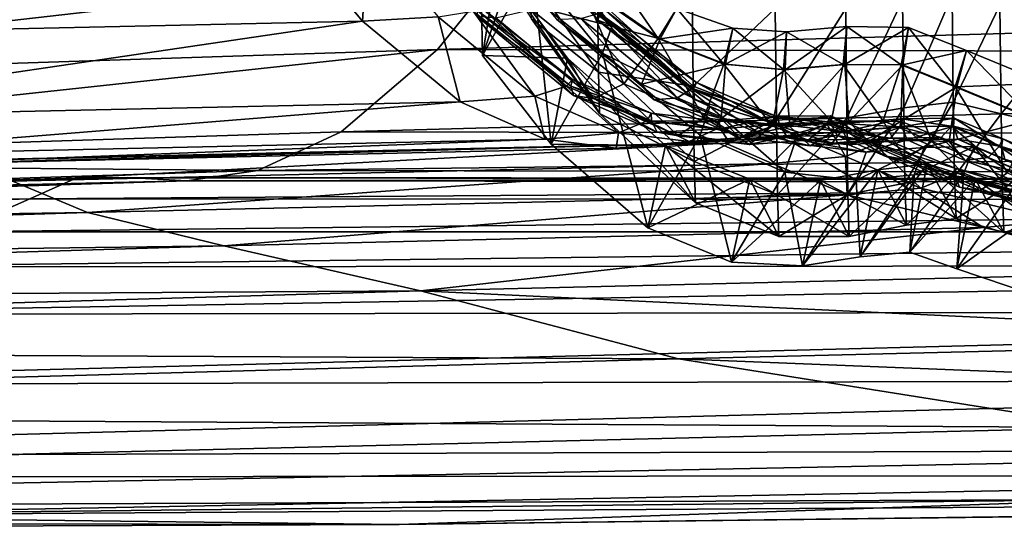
# Model space of a CAD drawing. Header units: millimetres. Extents: x 2387 to 13955, y -4964 to 364.
# Tile 870 of 1056: x 4455.51 to 4466.14, y -374.88 to -369.34. Entities that reach past the tile are written whole.
import ezdxf

# ---------------------------------------------------------------- set-up
doc = ezdxf.new("R2010")
doc.units = ezdxf.units.MM
doc.header["$MEASUREMENT"] = 0
doc.layers.add('Predefinito', color=7, linetype='Continuous', true_color=0x000000)

# ---------------------------------------------------------------- blocks, each defined once
blk = doc.blocks.new('Blocco 08')
at = {"layer": 'Predefinito'}
for points in [[(-470.739, -649.948, 14.165), (-470.728, -651.509, 15.382), (-471.558, -651.346, 15.549)], [(-476.628, -650.4, 359.962), (-477.155, -651.35, 215.569), (-477.145, -651.889, 215.46)], [(-477.145, -651.889, 215.46), (-476.606, -650.932, 359.928), (-476.628, -650.4, 359.962)], [(-486.627, -651.699, 486.127), (-487.382, -650.784, 486.151), (-479.196, -650.607, 440.909)], [(-479.196, -650.607, 440.909), (-478.437, -651.521, 440.885), (-486.627, -651.699, 486.127)], [(-478.437, -651.521, 440.885), (-479.196, -650.607, 440.909), (-478.377, -650.575, 435.795)], [(-478.377, -650.575, 435.795), (-477.621, -651.474, 435.772), (-478.437, -651.521, 440.885)], [(-475.899, -651.51, 417.779), (-476.654, -650.609, 417.797), (-476.503, -650.653, 412.633)], [(-476.654, -650.609, 417.797), (-475.899, -651.51, 417.779), (-475.872, -651.441, 419.628)], [(-475.744, -651.568, 412.616), (-476.503, -650.653, 412.633), (-476.606, -650.932, 359.928)], [(-476.503, -650.653, 412.633), (-475.744, -651.568, 412.616), (-475.899, -651.51, 417.779)], [(-487.909, -652.161, 775.615), (-477.629, -651.826, 730.34), (-476.883, -650.901, 730.322)], [(-476.883, -650.901, 730.322), (-487.163, -651.236, 775.602), (-487.909, -652.161, 775.615)], [(-447.9, -650.984, 607.742), (-476.883, -650.901, 730.322), (-477.629, -651.826, 730.34)], [(-476.985, -650.914, 72.172), (-477.145, -651.889, 215.46), (-477.155, -651.35, 215.569)], [(-477.145, -651.889, 215.46), (-476.985, -650.914, 72.172), (-476.227, -651.918, 71.614)], [(-476.606, -650.932, 359.928), (-477.145, -651.889, 215.46), (-476.403, -652.847, 215.158)], [(-475.881, -652.516, 22.26), (-476.227, -651.918, 71.614), (-476.985, -650.914, 72.172)], [(-476.985, -650.914, 72.172), (-476.614, -651.495, 23.011), (-475.881, -652.516, 22.26)], [(-476.606, -650.932, 359.928), (-475.847, -651.864, 359.842), (-475.744, -651.568, 412.616)], [(-476.403, -652.847, 215.158), (-475.847, -651.864, 359.842), (-476.606, -650.932, 359.928)], [(-477.629, -651.826, 730.34), (-448.654, -651.899, 607.764), (-447.9, -650.984, 607.742)], [(-475.246, -651.709, 426.904), (-476.082, -651.126, 426.934), (-475.773, -650.945, 426.853)], [(-475.773, -650.945, 426.853), (-475.047, -651.385, 426.816), (-475.246, -651.709, 426.904)], [(-476.614, -651.495, 23.011), (-476.62, -651.055, 21.043), (-475.892, -652.071, 20.155)], [(-475.903, -651.281, 18.357), (-475.892, -652.071, 20.155), (-476.62, -651.055, 21.043)], [(-475.616, -652.195, 427.757), (-476.617, -651.396, 427.777), (-476.082, -651.126, 426.934)], [(-475.226, -651.71, 426.694), (-476.061, -651.126, 426.724), (-476.428, -651.401, 425.81)], [(-476.082, -651.126, 426.934), (-475.246, -651.709, 426.904), (-475.616, -652.195, 427.757)], [(-476.061, -651.126, 426.724), (-475.226, -651.71, 426.694), (-475.047, -651.385, 426.816)], [(-474.881, -651.055, 15.886), (-474.87, -652.223, 17.41), (-475.903, -651.281, 18.357)], [(-474.87, -652.223, 17.41), (-474.881, -651.055, 15.886), (-473.983, -651.385, 15.525)], [(-472.597, -652.457, 17.128), (-472.609, -651.293, 15.607), (-472.075, -651.238, 15.658)], [(-472.075, -651.238, 15.658), (-472.064, -652.393, 17.164), (-472.597, -652.457, 17.128)], [(-472.064, -652.393, 17.164), (-472.075, -651.238, 15.658), (-471.558, -651.346, 15.549)], [(-475.892, -652.071, 20.155), (-475.903, -651.281, 18.357), (-474.87, -652.223, 17.41)], [(-473.211, -652.565, 17.065), (-473.223, -651.382, 15.522), (-472.609, -651.293, 15.607)], [(-472.609, -651.293, 15.607), (-472.597, -652.457, 17.128), (-473.211, -652.565, 17.065)], [(-471.558, -651.346, 15.549), (-471.546, -652.52, 17.081), (-472.064, -652.393, 17.164)], [(-471.546, -652.52, 17.081), (-471.558, -651.346, 15.549), (-470.728, -651.509, 15.382)], [(-476.578, -652.329, 435.756), (-477.621, -651.474, 435.772), (-477.243, -651.411, 433.954)], [(-476.236, -652.22, 433.934), (-477.243, -651.411, 433.954), (-477.157, -651.372, 433.777)], [(-477.243, -651.411, 433.954), (-476.236, -652.22, 433.934), (-476.578, -652.329, 435.756)], [(-476.191, -652.22, 433.565), (-477.198, -651.41, 433.585), (-477.203, -651.466, 432.637)], [(-476.16, -652.321, 432.62), (-477.203, -651.466, 432.637), (-477, -651.484, 430.189)], [(-477.203, -651.466, 432.637), (-476.16, -652.321, 432.62), (-476.191, -652.22, 433.565)], [(-476.171, -652.151, 433.755), (-477.157, -651.372, 433.777), (-477.198, -651.41, 433.585)], [(-477.198, -651.41, 433.585), (-476.191, -652.22, 433.565), (-476.171, -652.151, 433.755)], [(-477.157, -651.372, 433.777), (-476.171, -652.151, 433.755), (-476.236, -652.22, 433.934)], [(-475.946, -652.355, 430.174), (-477, -651.484, 430.189), (-476.617, -651.396, 427.777)], [(-476.617, -651.396, 427.777), (-475.616, -652.195, 427.757), (-475.946, -652.355, 430.174)], [(-475.427, -652.199, 425.79), (-476.428, -651.401, 425.81), (-476.346, -651.499, 423.373)], [(-476.428, -651.401, 425.81), (-475.427, -652.199, 425.79), (-475.226, -651.71, 426.694)], [(-475.038, -652.347, 420.915), (-476.081, -651.491, 420.931), (-475.896, -651.438, 419.997)], [(-474.865, -652.251, 419.61), (-475.872, -651.441, 419.628), (-475.899, -651.51, 417.779)], [(-474.889, -652.249, 419.98), (-475.896, -651.438, 419.997), (-475.819, -651.401, 419.816)], [(-475.896, -651.438, 419.997), (-474.889, -652.249, 419.98), (-475.038, -652.347, 420.915)], [(-474.835, -652.181, 419.798), (-475.819, -651.401, 419.816), (-475.872, -651.441, 419.628)], [(-475.872, -651.441, 419.628), (-474.865, -652.251, 419.61), (-474.835, -652.181, 419.798)], [(-475.819, -651.401, 419.816), (-474.835, -652.181, 419.798), (-474.889, -652.249, 419.98)], [(-474.54, -651.983, 426.878), (-475.246, -651.709, 426.904), (-475.047, -651.385, 426.816)], [(-474.443, -651.594, 426.782), (-475.047, -651.385, 426.816), (-475.226, -651.71, 426.694)], [(-475.047, -651.385, 426.816), (-474.443, -651.594, 426.782), (-474.54, -651.983, 426.878)], [(-473.983, -651.385, 15.525), (-473.971, -652.569, 17.069), (-474.87, -652.223, 17.41)], [(-473.971, -652.569, 17.069), (-473.983, -651.385, 15.525), (-473.223, -651.382, 15.522)], [(-473.223, -651.382, 15.522), (-473.211, -652.565, 17.065), (-473.971, -652.569, 17.069)], [(-485.578, -652.572, 486.115), (-486.627, -651.699, 486.127), (-478.437, -651.521, 440.885)], [(-478.437, -651.521, 440.885), (-477.383, -652.392, 440.869), (-485.578, -652.572, 486.115)], [(-477.383, -652.392, 440.869), (-478.437, -651.521, 440.885), (-477.621, -651.474, 435.772)], [(-477.621, -651.474, 435.772), (-476.578, -652.329, 435.756), (-477.383, -652.392, 440.869)], [(-477, -651.484, 430.189), (-475.946, -652.355, 430.174), (-476.16, -652.321, 432.62)], [(-475.892, -652.071, 20.155), (-475.881, -652.516, 22.26), (-476.614, -651.495, 23.011)], [(-475.291, -652.37, 423.358), (-476.346, -651.499, 423.373), (-476.081, -651.491, 420.931)], [(-476.346, -651.499, 423.373), (-475.291, -652.37, 423.358), (-475.427, -652.199, 425.79)], [(-476.081, -651.491, 420.931), (-475.038, -652.347, 420.915), (-475.291, -652.37, 423.358)], [(-474.856, -652.366, 417.763), (-475.899, -651.51, 417.779), (-475.744, -651.568, 412.616)], [(-475.899, -651.51, 417.779), (-474.856, -652.366, 417.763), (-474.865, -652.251, 419.61)], [(-474.689, -652.441, 412.601), (-475.744, -651.568, 412.616), (-475.847, -651.864, 359.842)], [(-475.744, -651.568, 412.616), (-474.689, -652.441, 412.601), (-474.856, -652.366, 417.763)], [(-470.728, -651.509, 15.382), (-470.716, -652.713, 16.952), (-471.546, -652.52, 17.081)], [(-475.226, -651.71, 426.694), (-474.52, -651.983, 426.668), (-474.443, -651.594, 426.782)], [(-473.896, -652.043, 426.86), (-474.54, -651.983, 426.878), (-474.443, -651.594, 426.782)], [(-473.862, -651.637, 426.76), (-474.443, -651.594, 426.782), (-474.52, -651.983, 426.668)], [(-474.52, -651.983, 426.668), (-473.875, -652.044, 426.65), (-473.862, -651.637, 426.76)], [(-474.443, -651.594, 426.782), (-473.862, -651.637, 426.76), (-473.896, -652.043, 426.86)], [(-473.251, -651.987, 426.858), (-473.896, -652.043, 426.86), (-473.862, -651.637, 426.76)], [(-473.875, -652.044, 426.65), (-473.231, -651.988, 426.647), (-473.211, -651.578, 426.757)], [(-473.211, -651.578, 426.757), (-473.862, -651.637, 426.76), (-473.875, -652.044, 426.65)], [(-473.862, -651.637, 426.76), (-473.211, -651.578, 426.757), (-473.251, -651.987, 426.858)], [(-472.626, -651.991, 426.86), (-473.251, -651.987, 426.858), (-473.211, -651.578, 426.757)], [(-472.545, -651.588, 426.762), (-473.211, -651.578, 426.757), (-473.231, -651.988, 426.647)], [(-473.231, -651.988, 426.647), (-472.606, -651.991, 426.649), (-472.545, -651.588, 426.762)], [(-473.211, -651.578, 426.757), (-472.545, -651.588, 426.762), (-472.626, -651.991, 426.86)], [(-472.042, -652.229, 426.857), (-472.626, -651.991, 426.86), (-472.545, -651.588, 426.762)], [(-471.919, -651.836, 426.763), (-472.545, -651.588, 426.762), (-472.606, -651.991, 426.649)], [(-472.545, -651.588, 426.762), (-471.919, -651.836, 426.763), (-472.042, -652.229, 426.857)], [(-474.756, -652.565, 427.742), (-475.616, -652.195, 427.757), (-475.246, -651.709, 426.904)], [(-474.52, -651.983, 426.668), (-475.226, -651.71, 426.694), (-475.427, -652.199, 425.79)], [(-475.246, -651.709, 426.904), (-474.54, -651.983, 426.878), (-474.756, -652.565, 427.742)], [(-477.629, -651.826, 730.34), (-487.909, -652.161, 775.615), (-488.947, -653.045, 775.613)], [(-488.947, -653.045, 775.613), (-478.667, -652.715, 730.344), (-477.629, -651.826, 730.34)], [(-448.654, -651.899, 607.764), (-477.629, -651.826, 730.34), (-478.667, -652.715, 730.344)], [(-476.227, -651.918, 71.614), (-476.403, -652.847, 215.158), (-477.145, -651.889, 215.46)], [(-475.847, -651.864, 359.842), (-476.403, -652.847, 215.158), (-475.36, -653.75, 214.857)], [(-475.847, -651.864, 359.842), (-474.793, -652.751, 359.754), (-474.689, -652.441, 412.601)], [(-475.36, -653.75, 214.857), (-474.793, -652.751, 359.754), (-475.847, -651.864, 359.842)], [(-472.606, -651.991, 426.649), (-472.022, -652.229, 426.646), (-471.919, -651.836, 426.763)], [(-471.201, -652.577, 426.846), (-472.042, -652.229, 426.857), (-471.919, -651.836, 426.763)], [(-471.063, -652.189, 426.752), (-471.919, -651.836, 426.763), (-472.022, -652.229, 426.646)], [(-471.919, -651.836, 426.763), (-471.063, -652.189, 426.752), (-471.201, -652.577, 426.846)], [(-478.667, -652.715, 730.344), (-449.7, -652.773, 607.773), (-448.654, -651.899, 607.764)], [(-476.403, -652.847, 215.158), (-476.227, -651.918, 71.614), (-475.169, -652.861, 71.06)], [(-476.227, -651.918, 71.614), (-475.881, -652.516, 22.26), (-474.845, -653.482, 21.519)], [(-474.845, -653.482, 21.519), (-475.169, -652.861, 71.06), (-476.227, -651.918, 71.614)], [(-475.427, -652.199, 425.79), (-474.567, -652.569, 425.775), (-474.52, -651.983, 426.668)], [(-474.015, -652.651, 427.732), (-474.756, -652.565, 427.742), (-474.54, -651.983, 426.878)], [(-473.875, -652.044, 426.65), (-474.52, -651.983, 426.668), (-474.567, -652.569, 425.775)], [(-474.54, -651.983, 426.878), (-473.896, -652.043, 426.86), (-474.015, -652.651, 427.732)], [(-473.896, -652.043, 426.86), (-473.251, -651.987, 426.858), (-473.379, -652.6, 427.729)], [(-473.231, -651.988, 426.647), (-473.875, -652.044, 426.65), (-473.826, -652.656, 425.765)], [(-473.826, -652.656, 425.765), (-473.19, -652.605, 425.761), (-473.231, -651.988, 426.647)], [(-472.817, -652.595, 427.726), (-473.379, -652.6, 427.729), (-473.251, -651.987, 426.858)], [(-473.251, -651.987, 426.858), (-472.626, -651.991, 426.86), (-472.817, -652.595, 427.726)], [(-472.606, -651.991, 426.649), (-473.231, -651.988, 426.647), (-473.19, -652.605, 425.761)], [(-473.19, -652.605, 425.761), (-472.628, -652.599, 425.758), (-472.606, -651.991, 426.649)], [(-472.295, -652.817, 427.719), (-472.817, -652.595, 427.726), (-472.626, -651.991, 426.86)], [(-472.022, -652.229, 426.646), (-472.606, -651.991, 426.649), (-472.628, -652.599, 425.758)], [(-472.626, -651.991, 426.86), (-472.042, -652.229, 426.857), (-472.295, -652.817, 427.719)], [(-475.881, -652.516, 22.26), (-475.892, -652.071, 20.155), (-474.858, -653.035, 19.284)], [(-474.87, -652.223, 17.41), (-474.858, -653.035, 19.284), (-475.892, -652.071, 20.155)], [(-474.567, -652.569, 425.775), (-473.826, -652.656, 425.765), (-473.875, -652.044, 426.65)], [(-473.379, -652.6, 427.729), (-474.015, -652.651, 427.732), (-473.896, -652.043, 426.86)], [(-475.367, -652.595, 433.919), (-476.236, -652.22, 433.934), (-476.171, -652.151, 433.755)], [(-475.323, -652.513, 433.736), (-476.171, -652.151, 433.755), (-476.191, -652.22, 433.565)], [(-476.171, -652.151, 433.755), (-475.323, -652.513, 433.736), (-475.367, -652.595, 433.919)], [(-475.033, -652.757, 430.162), (-475.946, -652.355, 430.174), (-475.616, -652.195, 427.757)], [(-475.616, -652.195, 427.757), (-474.756, -652.565, 427.742), (-475.033, -652.757, 430.162)], [(-474.567, -652.569, 425.775), (-475.427, -652.199, 425.79), (-475.291, -652.37, 423.358)], [(-474.019, -652.623, 419.966), (-474.889, -652.249, 419.98), (-474.835, -652.181, 419.798)], [(-473.986, -652.542, 419.783), (-474.835, -652.181, 419.798), (-474.865, -652.251, 419.61)], [(-474.835, -652.181, 419.798), (-473.986, -652.542, 419.783), (-474.019, -652.623, 419.966)], [(-472.022, -652.229, 426.646), (-471.181, -652.577, 426.634), (-471.063, -652.189, 426.752)], [(-475.677, -652.725, 435.744), (-476.578, -652.329, 435.756), (-476.236, -652.22, 433.934)], [(-476.236, -652.22, 433.934), (-475.367, -652.595, 433.919), (-475.677, -652.725, 435.744)], [(-475.32, -652.594, 433.549), (-476.191, -652.22, 433.565), (-476.16, -652.321, 432.62)], [(-476.191, -652.22, 433.565), (-475.32, -652.594, 433.549), (-475.323, -652.513, 433.736)], [(-474.135, -652.742, 420.902), (-475.038, -652.347, 420.915), (-474.889, -652.249, 419.98)], [(-474.889, -652.249, 419.98), (-474.019, -652.623, 419.966), (-474.135, -652.742, 420.902)], [(-474.858, -653.035, 19.284), (-474.87, -652.223, 17.41), (-473.971, -652.569, 17.069)], [(-473.994, -652.625, 419.596), (-474.865, -652.251, 419.61), (-474.856, -652.366, 417.763)], [(-474.865, -652.251, 419.61), (-473.994, -652.625, 419.596), (-473.986, -652.542, 419.783)], [(-472.628, -652.599, 425.758), (-472.107, -652.82, 425.751), (-472.022, -652.229, 426.646)], [(-471.477, -653.157, 427.706), (-472.295, -652.817, 427.719), (-472.042, -652.229, 426.857)], [(-471.181, -652.577, 426.634), (-472.022, -652.229, 426.646), (-472.107, -652.82, 425.751)], [(-472.042, -652.229, 426.857), (-471.201, -652.577, 426.846), (-471.477, -653.157, 427.706)], [(-484.669, -652.978, 486.106), (-485.578, -652.572, 486.115), (-477.383, -652.392, 440.869)], [(-477.383, -652.392, 440.869), (-476.471, -652.795, 440.859), (-484.669, -652.978, 486.106)], [(-476.471, -652.795, 440.859), (-477.383, -652.392, 440.869), (-476.578, -652.329, 435.756)], [(-476.578, -652.329, 435.756), (-475.677, -652.725, 435.744), (-476.471, -652.795, 440.859)], [(-475.259, -652.717, 432.607), (-476.16, -652.321, 432.62), (-475.946, -652.355, 430.174)], [(-476.16, -652.321, 432.62), (-475.259, -652.717, 432.607), (-475.32, -652.594, 433.549)], [(-475.946, -652.355, 430.174), (-475.033, -652.757, 430.162), (-475.259, -652.717, 432.607)], [(-474.378, -652.772, 423.347), (-475.291, -652.37, 423.358), (-475.038, -652.347, 420.915)], [(-475.291, -652.37, 423.358), (-474.378, -652.772, 423.347), (-474.567, -652.569, 425.775)], [(-475.038, -652.347, 420.915), (-474.135, -652.742, 420.902), (-474.378, -652.772, 423.347)], [(-473.775, -652.842, 412.588), (-473.953, -652.761, 417.751), (-474.856, -652.366, 417.763)], [(-474.856, -652.366, 417.763), (-474.689, -652.441, 412.601), (-473.775, -652.842, 412.588)], [(-474.856, -652.366, 417.763), (-473.953, -652.761, 417.751), (-473.994, -652.625, 419.596)], [(-472.583, -653.269, 19.009), (-472.597, -652.457, 17.128), (-472.064, -652.393, 17.164)], [(-472.064, -652.393, 17.164), (-472.05, -653.198, 19.032), (-472.583, -653.269, 19.009)], [(-472.05, -653.198, 19.032), (-472.064, -652.393, 17.164), (-471.546, -652.52, 17.081)], [(-474.858, -653.035, 19.284), (-474.845, -653.482, 21.519), (-475.881, -652.516, 22.26)], [(-474.622, -652.684, 433.909), (-475.367, -652.595, 433.919), (-475.323, -652.513, 433.736)], [(-475.323, -652.513, 433.736), (-474.591, -652.598, 433.725), (-474.622, -652.684, 433.909)], [(-474.591, -652.598, 433.725), (-475.323, -652.513, 433.736), (-475.32, -652.594, 433.549)], [(-474.689, -652.441, 412.601), (-474.793, -652.751, 359.754), (-473.88, -653.151, 359.718)], [(-473.88, -653.151, 359.718), (-473.775, -652.842, 412.588), (-474.689, -652.441, 412.601)], [(-473.199, -653.389, 18.97), (-473.211, -652.565, 17.065), (-472.597, -652.457, 17.128)], [(-472.597, -652.457, 17.128), (-472.583, -653.269, 19.009), (-473.199, -653.389, 18.97)], [(-471.546, -652.52, 17.081), (-471.531, -653.338, 18.974), (-472.05, -653.198, 19.032)], [(-471.531, -653.338, 18.974), (-471.546, -652.52, 17.081), (-470.716, -652.713, 16.952)], [(-474.912, -652.819, 435.736), (-475.677, -652.725, 435.744), (-475.367, -652.595, 433.919)], [(-475.367, -652.595, 433.919), (-474.622, -652.684, 433.909), (-474.912, -652.819, 435.736)], [(-474.575, -652.683, 433.539), (-475.32, -652.594, 433.549), (-475.259, -652.717, 432.607)], [(-475.32, -652.594, 433.549), (-474.575, -652.683, 433.539), (-474.591, -652.598, 433.725)], [(-474.261, -652.852, 430.155), (-475.033, -652.757, 430.162), (-474.756, -652.565, 427.742)], [(-473.971, -652.569, 17.069), (-473.959, -653.393, 18.976), (-474.858, -653.035, 19.284)], [(-474.756, -652.565, 427.742), (-474.015, -652.651, 427.732), (-474.261, -652.852, 430.155)], [(-473.987, -652.634, 433.906), (-474.622, -652.684, 433.909), (-474.591, -652.598, 433.725)], [(-474.622, -652.684, 433.909), (-473.987, -652.634, 433.906), (-474.279, -652.771, 435.734)], [(-474.591, -652.598, 433.725), (-473.955, -652.547, 433.723), (-473.987, -652.634, 433.906)], [(-473.955, -652.547, 433.723), (-474.591, -652.598, 433.725), (-474.575, -652.683, 433.539)], [(-474.575, -652.683, 433.539), (-473.941, -652.633, 433.537), (-473.955, -652.547, 433.723)], [(-473.941, -652.633, 433.537), (-474.575, -652.683, 433.539), (-474.493, -652.811, 432.599)], [(-473.826, -652.656, 425.765), (-474.567, -652.569, 425.775), (-474.378, -652.772, 423.347)], [(-474.493, -652.811, 432.599), (-473.861, -652.762, 432.596), (-473.941, -652.633, 433.537)], [(-473.732, -652.763, 435.732), (-474.279, -652.771, 435.734), (-473.987, -652.634, 433.906)], [(-473.369, -652.835, 420.895), (-474.135, -652.742, 420.902), (-474.019, -652.623, 419.966)], [(-473.272, -652.711, 419.957), (-474.019, -652.623, 419.966), (-473.986, -652.542, 419.783)], [(-474.019, -652.623, 419.966), (-473.272, -652.711, 419.957), (-473.369, -652.835, 420.895)], [(-474.015, -652.651, 427.732), (-473.379, -652.6, 427.729), (-473.628, -652.803, 430.151)], [(-473.254, -652.626, 419.772), (-473.986, -652.542, 419.783), (-473.994, -652.625, 419.596)], [(-473.248, -652.713, 419.586), (-473.994, -652.625, 419.596), (-473.953, -652.761, 417.751)], [(-473.994, -652.625, 419.596), (-473.248, -652.713, 419.586), (-473.254, -652.626, 419.772)], [(-473.427, -652.629, 433.906), (-473.987, -652.634, 433.906), (-473.955, -652.547, 433.723)], [(-473.987, -652.634, 433.906), (-473.427, -652.629, 433.906), (-473.732, -652.763, 435.732)], [(-473.986, -652.542, 419.783), (-473.254, -652.626, 419.772), (-473.272, -652.711, 419.957)], [(-473.959, -653.393, 18.976), (-473.971, -652.569, 17.069), (-473.211, -652.565, 17.065)], [(-473.211, -652.565, 17.065), (-473.199, -653.389, 18.97), (-473.959, -653.393, 18.976)], [(-473.955, -652.547, 433.723), (-473.386, -652.543, 433.722), (-473.427, -652.629, 433.906)], [(-473.386, -652.543, 433.722), (-473.955, -652.547, 433.723), (-473.941, -652.633, 433.537)], [(-473.941, -652.633, 433.537), (-473.382, -652.628, 433.535), (-473.386, -652.543, 433.722)], [(-473.382, -652.628, 433.535), (-473.941, -652.633, 433.537), (-473.861, -652.762, 432.596)], [(-473.861, -652.762, 432.596), (-473.314, -652.754, 432.594), (-473.382, -652.628, 433.535)], [(-473.19, -652.605, 425.761), (-473.826, -652.656, 425.765), (-473.605, -652.867, 423.339)], [(-473.225, -652.982, 435.722), (-473.732, -652.763, 435.732), (-473.427, -652.629, 433.906)], [(-473.086, -652.795, 430.148), (-473.628, -652.803, 430.151), (-473.379, -652.6, 427.729)], [(-473.605, -652.867, 423.339), (-472.973, -652.817, 423.333), (-473.19, -652.605, 425.761)], [(-472.908, -652.851, 433.898), (-473.427, -652.629, 433.906), (-473.386, -652.543, 433.722)], [(-473.427, -652.629, 433.906), (-472.908, -652.851, 433.898), (-473.225, -652.982, 435.722)], [(-473.386, -652.543, 433.722), (-472.859, -652.767, 433.716), (-472.908, -652.851, 433.898)], [(-472.859, -652.767, 433.716), (-473.386, -652.543, 433.722), (-473.382, -652.628, 433.535)], [(-472.863, -652.85, 433.528), (-473.382, -652.628, 433.535), (-473.314, -652.754, 432.594)], [(-473.382, -652.628, 433.535), (-472.863, -652.85, 433.528), (-472.859, -652.767, 433.716)], [(-473.379, -652.6, 427.729), (-472.817, -652.595, 427.726), (-473.086, -652.795, 430.148)], [(-472.64, -652.659, 419.952), (-473.272, -652.711, 419.957), (-473.254, -652.626, 419.772)], [(-472.619, -652.573, 419.768), (-473.254, -652.626, 419.772), (-473.248, -652.713, 419.586)], [(-473.254, -652.626, 419.772), (-472.619, -652.573, 419.768), (-472.64, -652.659, 419.952)], [(-473.248, -652.713, 419.586), (-472.616, -652.661, 419.582), (-472.619, -652.573, 419.768)], [(-472.628, -652.599, 425.758), (-473.19, -652.605, 425.761), (-472.973, -652.817, 423.333)], [(-472.584, -653.012, 430.139), (-473.086, -652.795, 430.148), (-472.817, -652.595, 427.726)], [(-472.973, -652.817, 423.333), (-472.432, -652.808, 423.33), (-472.628, -652.599, 425.758)], [(-472.817, -652.595, 427.726), (-472.295, -652.817, 427.719), (-472.584, -653.012, 430.139)], [(-472.082, -652.652, 419.948), (-472.64, -652.659, 419.952), (-472.619, -652.573, 419.768)], [(-472.107, -652.82, 425.751), (-472.628, -652.599, 425.758), (-472.432, -652.808, 423.33)], [(-472.053, -652.567, 419.764), (-472.619, -652.573, 419.768), (-472.616, -652.661, 419.582)], [(-472.619, -652.573, 419.768), (-472.053, -652.567, 419.764), (-472.082, -652.652, 419.948)], [(-472.616, -652.661, 419.582), (-472.058, -652.654, 419.578), (-472.053, -652.567, 419.764)], [(-472.107, -652.82, 425.751), (-471.289, -653.16, 425.739), (-471.181, -652.577, 426.634)], [(-471.565, -652.872, 419.941), (-472.082, -652.652, 419.948), (-472.053, -652.567, 419.764)], [(-471.527, -652.79, 419.758), (-472.053, -652.567, 419.764), (-472.058, -652.654, 419.578)], [(-472.053, -652.567, 419.764), (-471.527, -652.79, 419.758), (-471.565, -652.872, 419.941)], [(-479.567, -653.133, 730.349), (-478.667, -652.715, 730.344), (-488.947, -653.045, 775.613)], [(-449.7, -652.773, 607.773), (-478.667, -652.715, 730.344), (-479.567, -653.133, 730.349)], [(-475.7, -652.892, 440.852), (-476.471, -652.795, 440.859), (-475.677, -652.725, 435.744)], [(-475.677, -652.725, 435.744), (-474.912, -652.819, 435.736), (-475.7, -652.892, 440.852)], [(-475.259, -652.717, 432.607), (-474.493, -652.811, 432.599), (-474.575, -652.683, 433.539)], [(-474.493, -652.811, 432.599), (-475.259, -652.717, 432.607), (-475.033, -652.757, 430.162)], [(-474.279, -652.771, 435.734), (-474.912, -652.819, 435.736), (-474.622, -652.684, 433.909)], [(-474.378, -652.772, 423.347), (-473.605, -652.867, 423.339), (-473.826, -652.656, 425.765)], [(-473.605, -652.867, 423.339), (-474.378, -652.772, 423.347), (-474.135, -652.742, 420.902)], [(-473.628, -652.803, 430.151), (-474.261, -652.852, 430.155), (-474.015, -652.651, 427.732)], [(-474.135, -652.742, 420.902), (-473.369, -652.835, 420.895), (-473.605, -652.867, 423.339)], [(-473.953, -652.761, 417.751), (-473.188, -652.853, 417.742), (-473.248, -652.713, 419.586)], [(-472.738, -652.784, 420.889), (-473.369, -652.835, 420.895), (-473.272, -652.711, 419.957)], [(-473.272, -652.711, 419.957), (-472.64, -652.659, 419.952), (-472.738, -652.784, 420.889)], [(-472.616, -652.661, 419.582), (-473.248, -652.713, 419.586), (-473.188, -652.853, 417.742)], [(-473.188, -652.853, 417.742), (-472.558, -652.802, 417.738), (-472.616, -652.661, 419.582)], [(-472.193, -652.776, 420.884), (-472.738, -652.784, 420.889), (-472.64, -652.659, 419.952)], [(-472.64, -652.659, 419.952), (-472.082, -652.652, 419.948), (-472.193, -652.776, 420.884)], [(-472.058, -652.654, 419.578), (-472.616, -652.661, 419.582), (-472.558, -652.802, 417.738)], [(-472.558, -652.802, 417.738), (-472.014, -652.793, 417.732), (-472.058, -652.654, 419.578)], [(-471.687, -652.993, 420.876), (-472.193, -652.776, 420.884), (-472.082, -652.652, 419.948)], [(-472.082, -652.652, 419.948), (-471.565, -652.872, 419.941), (-471.687, -652.993, 420.876)], [(-471.541, -652.874, 419.571), (-472.058, -652.654, 419.578), (-472.014, -652.793, 417.732)], [(-472.058, -652.654, 419.578), (-471.541, -652.874, 419.571), (-471.527, -652.79, 419.758)], [(-470.716, -652.713, 16.952), (-470.702, -653.555, 18.885), (-471.531, -653.338, 18.974)], [(-483.899, -653.077, 486.101), (-484.669, -652.978, 486.106), (-476.471, -652.795, 440.859)], [(-476.471, -652.795, 440.859), (-475.7, -652.892, 440.852), (-483.899, -653.077, 486.101)], [(-475.066, -652.844, 440.851), (-483.264, -653.03, 486.102), (-483.899, -653.077, 486.101)], [(-483.899, -653.077, 486.101), (-475.7, -652.892, 440.852), (-475.066, -652.844, 440.851)], [(-483.264, -653.03, 486.102), (-475.066, -652.844, 440.851), (-474.522, -652.837, 440.848)], [(-474.522, -652.837, 440.848), (-482.719, -653.025, 486.102), (-483.264, -653.03, 486.102)], [(-482.216, -653.245, 486.093), (-482.719, -653.025, 486.102), (-474.522, -652.837, 440.848)], [(-474.522, -652.837, 440.848), (-474.018, -653.055, 440.838), (-482.216, -653.245, 486.093)], [(-479.567, -653.133, 730.349), (-450.604, -653.178, 607.781), (-449.7, -652.773, 607.773)], [(-475.169, -652.861, 71.06), (-475.36, -653.75, 214.857), (-476.403, -652.847, 215.158)], [(-474.279, -652.771, 435.734), (-475.066, -652.844, 440.851), (-475.7, -652.892, 440.852)], [(-475.7, -652.892, 440.852), (-474.912, -652.819, 435.736), (-474.279, -652.771, 435.734)], [(-474.793, -652.751, 359.754), (-475.36, -653.75, 214.857), (-474.454, -654.12, 214.747)], [(-475.066, -652.844, 440.851), (-474.279, -652.771, 435.734), (-473.732, -652.763, 435.732)], [(-473.732, -652.763, 435.732), (-474.522, -652.837, 440.848), (-475.066, -652.844, 440.851)], [(-475.033, -652.757, 430.162), (-474.261, -652.852, 430.155), (-474.493, -652.811, 432.599)], [(-474.454, -654.12, 214.747), (-473.88, -653.151, 359.718), (-474.793, -652.751, 359.754)], [(-474.018, -653.055, 440.838), (-474.522, -652.837, 440.848), (-473.732, -652.763, 435.732)], [(-473.861, -652.762, 432.596), (-474.493, -652.811, 432.599), (-474.261, -652.852, 430.155)], [(-474.261, -652.852, 430.155), (-473.628, -652.803, 430.151), (-473.861, -652.762, 432.596)], [(-473.732, -652.763, 435.732), (-473.225, -652.982, 435.722), (-474.018, -653.055, 440.838)], [(-473.953, -652.761, 417.751), (-473.775, -652.842, 412.588), (-473.003, -652.935, 412.58)], [(-473.003, -652.935, 412.58), (-473.188, -652.853, 417.742), (-473.953, -652.761, 417.751)], [(-473.775, -652.842, 412.588), (-473.88, -653.151, 359.718), (-473.111, -653.237, 359.71)], [(-473.314, -652.754, 432.594), (-473.861, -652.762, 432.596), (-473.628, -652.803, 430.151)], [(-473.111, -653.237, 359.71), (-473.003, -652.935, 412.58), (-473.775, -652.842, 412.588)], [(-473.628, -652.803, 430.151), (-473.086, -652.795, 430.148), (-473.314, -652.754, 432.594)], [(-472.973, -652.817, 423.333), (-473.605, -652.867, 423.339), (-473.369, -652.835, 420.895)], [(-473.369, -652.835, 420.895), (-472.738, -652.784, 420.889), (-472.973, -652.817, 423.333)], [(-472.806, -652.973, 432.585), (-473.314, -652.754, 432.594), (-473.086, -652.795, 430.148)], [(-473.314, -652.754, 432.594), (-472.806, -652.973, 432.585), (-472.863, -652.85, 433.528)], [(-472.411, -653.321, 435.708), (-473.225, -652.982, 435.722), (-472.908, -652.851, 433.898)], [(-472.558, -652.802, 417.738), (-473.188, -652.853, 417.742), (-473.003, -652.935, 412.58)], [(-473.086, -652.795, 430.148), (-472.584, -653.012, 430.139), (-472.806, -652.973, 432.585)], [(-473.003, -652.935, 412.58), (-472.376, -652.884, 412.574), (-472.558, -652.802, 417.738)], [(-472.432, -652.808, 423.33), (-472.973, -652.817, 423.333), (-472.738, -652.784, 420.889)], [(-472.089, -653.191, 433.883), (-472.908, -652.851, 433.898), (-472.859, -652.767, 433.716)], [(-472.908, -652.851, 433.898), (-472.089, -653.191, 433.883), (-472.411, -653.321, 435.708)], [(-472.036, -653.109, 433.702), (-472.859, -652.767, 433.716), (-472.863, -652.85, 433.528)], [(-472.042, -653.19, 433.514), (-472.863, -652.85, 433.528), (-472.806, -652.973, 432.585)], [(-472.863, -652.85, 433.528), (-472.042, -653.19, 433.514), (-472.036, -653.109, 433.702)], [(-472.859, -652.767, 433.716), (-472.036, -653.109, 433.702), (-472.089, -653.191, 433.883)], [(-472.738, -652.784, 420.889), (-472.193, -652.776, 420.884), (-472.432, -652.808, 423.33)], [(-471.774, -653.349, 430.124), (-472.584, -653.012, 430.139), (-472.295, -652.817, 427.719)], [(-472.014, -652.793, 417.732), (-472.558, -652.802, 417.738), (-472.376, -652.884, 412.574)], [(-471.932, -653.024, 423.321), (-472.432, -652.808, 423.33), (-472.193, -652.776, 420.884)], [(-472.432, -652.808, 423.33), (-471.932, -653.024, 423.321), (-472.107, -652.82, 425.751)], [(-472.376, -652.884, 412.574), (-471.838, -652.873, 412.569), (-472.014, -652.793, 417.732)], [(-472.295, -652.817, 427.719), (-471.477, -653.157, 427.706), (-471.774, -653.349, 430.124)], [(-472.193, -652.776, 420.884), (-471.687, -652.993, 420.876), (-471.932, -653.024, 423.321)], [(-471.289, -653.16, 425.739), (-472.107, -652.82, 425.751), (-471.932, -653.024, 423.321)], [(-471.336, -653.089, 412.561), (-471.507, -653.01, 417.724), (-472.014, -652.793, 417.732)], [(-472.014, -652.793, 417.732), (-471.838, -652.873, 412.569), (-471.336, -653.089, 412.561)], [(-472.014, -652.793, 417.732), (-471.507, -653.01, 417.724), (-471.541, -652.874, 419.571)], [(-470.746, -653.211, 419.928), (-471.565, -652.872, 419.941), (-471.527, -652.79, 419.758)], [(-470.705, -653.13, 419.744), (-471.527, -652.79, 419.758), (-471.541, -652.874, 419.571)], [(-471.527, -652.79, 419.758), (-470.705, -653.13, 419.744), (-470.746, -653.211, 419.928)], [(-475.36, -653.75, 214.857), (-475.169, -652.861, 71.06), (-474.258, -653.227, 70.865)], [(-473.945, -653.844, 21.257), (-474.258, -653.227, 70.865), (-475.169, -652.861, 71.06)], [(-475.169, -652.861, 71.06), (-474.845, -653.482, 21.519), (-473.945, -653.844, 21.257)], [(-472.376, -652.884, 412.574), (-473.003, -652.935, 412.58), (-473.111, -653.237, 359.71)], [(-473.111, -653.237, 359.71), (-472.484, -653.178, 359.705), (-472.376, -652.884, 412.574)], [(-471.838, -652.873, 412.569), (-472.376, -652.884, 412.574), (-472.484, -653.178, 359.705)], [(-472.484, -653.178, 359.705), (-471.948, -653.161, 359.699), (-471.838, -652.873, 412.569)], [(-471.838, -652.873, 412.569), (-471.948, -653.161, 359.699), (-471.443, -653.371, 359.691)], [(-471.443, -653.371, 359.691), (-471.336, -653.089, 412.561), (-471.838, -652.873, 412.569)], [(-470.875, -653.33, 420.864), (-471.687, -652.993, 420.876), (-471.565, -652.872, 419.941)], [(-471.565, -652.872, 419.941), (-470.746, -653.211, 419.928), (-470.875, -653.33, 420.864)], [(-470.722, -653.213, 419.558), (-471.541, -652.874, 419.571), (-471.507, -653.01, 417.724)], [(-471.541, -652.874, 419.571), (-470.722, -653.213, 419.558), (-470.705, -653.13, 419.744)], [(-488.947, -653.045, 775.613), (-489.849, -653.462, 775.615), (-479.567, -653.133, 730.349)], [(-481.405, -653.585, 486.08), (-482.216, -653.245, 486.093), (-474.018, -653.055, 440.838)], [(-474.018, -653.055, 440.838), (-473.207, -653.393, 440.824), (-481.405, -653.585, 486.08)], [(-474.845, -653.482, 21.519), (-474.858, -653.035, 19.284), (-473.959, -653.393, 18.976)], [(-473.207, -653.393, 440.824), (-474.018, -653.055, 440.838), (-473.225, -652.982, 435.722)], [(-473.225, -652.982, 435.722), (-472.411, -653.321, 435.708), (-473.207, -653.393, 440.824)], [(-473.066, -654.062, 214.737), (-472.877, -653.123, 70.862), (-472.342, -653.058, 70.863)], [(-472.342, -653.058, 70.863), (-472.529, -654.014, 214.734), (-473.066, -654.062, 214.737)], [(-472.032, -653.649, 21.28), (-472.342, -653.058, 70.863), (-472.877, -653.123, 70.862)], [(-471.994, -653.311, 432.57), (-472.806, -652.973, 432.585), (-472.584, -653.012, 430.139)], [(-472.806, -652.973, 432.585), (-471.994, -653.311, 432.57), (-472.042, -653.19, 433.514)], [(-472.584, -653.012, 430.139), (-471.774, -653.349, 430.124), (-471.994, -653.311, 432.57)], [(-472.529, -654.014, 214.734), (-472.342, -653.058, 70.863), (-471.827, -653.22, 70.843)], [(-471.515, -653.799, 21.244), (-471.827, -653.22, 70.843), (-472.342, -653.058, 70.863)], [(-472.342, -653.058, 70.863), (-472.032, -653.649, 21.28), (-471.515, -653.799, 21.244)], [(-471.122, -653.361, 423.307), (-471.932, -653.024, 423.321), (-471.687, -652.993, 420.876)], [(-471.932, -653.024, 423.321), (-471.122, -653.361, 423.307), (-471.289, -653.16, 425.739)], [(-471.687, -652.993, 420.876), (-470.875, -653.33, 420.864), (-471.122, -653.361, 423.307)], [(-480.334, -653.243, 730.353), (-479.567, -653.133, 730.349), (-489.849, -653.462, 775.615)], [(-450.604, -653.178, 607.781), (-479.567, -653.133, 730.349), (-480.334, -653.243, 730.353)], [(-473.88, -653.151, 359.718), (-474.454, -654.12, 214.747), (-473.689, -654.159, 214.74)], [(-473.689, -654.159, 214.74), (-473.111, -653.237, 359.71), (-473.88, -653.151, 359.718)], [(-472.877, -653.123, 70.862), (-473.066, -654.062, 214.737), (-473.689, -654.159, 214.74)], [(-473.689, -654.159, 214.74), (-473.496, -653.238, 70.857), (-472.877, -653.123, 70.862)], [(-472.567, -653.721, 21.27), (-472.877, -653.123, 70.862), (-473.496, -653.238, 70.857)], [(-472.877, -653.123, 70.862), (-472.567, -653.721, 21.27), (-472.032, -653.649, 21.28)], [(-472.529, -654.014, 214.734), (-471.948, -653.161, 359.699), (-472.484, -653.178, 359.705)], [(-471.948, -653.161, 359.699), (-472.529, -654.014, 214.734), (-472.022, -654.193, 214.722)], [(-470.634, -653.541, 433.862), (-472.089, -653.191, 433.883), (-472.036, -653.109, 433.702)], [(-470.589, -653.457, 433.68), (-472.036, -653.109, 433.702), (-472.042, -653.19, 433.514)], [(-472.036, -653.109, 433.702), (-470.589, -653.457, 433.68), (-470.634, -653.541, 433.862)], [(-472.022, -654.193, 214.722), (-471.443, -653.371, 359.691), (-471.948, -653.161, 359.699)], [(-470.302, -653.702, 430.104), (-471.774, -653.349, 430.124), (-471.477, -653.157, 427.706)], [(-502.925, -653.9, 608.225), (-482.216, -653.245, 486.093), (-481.405, -653.585, 486.08)], [(-480.971, -653.209, 730.351), (-491.253, -653.53, 775.611), (-491.802, -653.531, 775.61)], [(-491.802, -653.531, 775.61), (-481.522, -653.211, 730.351), (-480.971, -653.209, 730.351)], [(-482.028, -653.439, 730.358), (-481.522, -653.211, 730.351), (-491.802, -653.531, 775.61)], [(-491.253, -653.53, 775.611), (-480.971, -653.209, 730.351), (-480.334, -653.243, 730.353)], [(-480.334, -653.243, 730.353), (-490.617, -653.567, 775.615), (-491.253, -653.53, 775.611)], [(-489.849, -653.462, 775.615), (-490.617, -653.567, 775.615), (-480.334, -653.243, 730.353)], [(-452.56, -653.229, 607.788), (-481.522, -653.211, 730.351), (-482.028, -653.439, 730.358)], [(-482.028, -653.439, 730.358), (-453.069, -653.451, 607.797), (-452.56, -653.229, 607.788)], [(-452.009, -653.233, 607.787), (-480.971, -653.209, 730.351), (-481.522, -653.211, 730.351)], [(-481.522, -653.211, 730.351), (-452.56, -653.229, 607.788), (-452.009, -653.233, 607.787)], [(-480.971, -653.209, 730.351), (-452.009, -653.233, 607.787), (-451.371, -653.277, 607.787)], [(-451.371, -653.277, 607.787), (-480.334, -653.243, 730.353), (-480.971, -653.209, 730.351)], [(-480.334, -653.243, 730.353), (-451.371, -653.277, 607.787), (-450.604, -653.178, 607.781)], [(-474.258, -653.227, 70.865), (-474.454, -654.12, 214.747), (-475.36, -653.75, 214.857)], [(-474.454, -654.12, 214.747), (-474.258, -653.227, 70.865), (-473.496, -653.238, 70.857)], [(-473.496, -653.238, 70.857), (-473.689, -654.159, 214.74), (-474.454, -654.12, 214.747)], [(-474.258, -653.227, 70.865), (-473.945, -653.844, 21.257), (-473.184, -653.844, 21.251)], [(-473.184, -653.844, 21.251), (-473.496, -653.238, 70.857), (-474.258, -653.227, 70.865)], [(-473.111, -653.237, 359.71), (-473.689, -654.159, 214.74), (-473.066, -654.062, 214.737)], [(-473.496, -653.238, 70.857), (-473.184, -653.844, 21.251), (-472.567, -653.721, 21.27)], [(-473.184, -653.844, 21.251), (-473.199, -653.389, 18.97), (-472.583, -653.269, 19.009)], [(-472.583, -653.269, 19.009), (-472.567, -653.721, 21.27), (-473.184, -653.844, 21.251)], [(-473.066, -654.062, 214.737), (-472.484, -653.178, 359.705), (-473.111, -653.237, 359.71)], [(-472.484, -653.178, 359.705), (-473.066, -654.062, 214.737), (-472.529, -654.014, 214.734)], [(-472.567, -653.721, 21.27), (-472.583, -653.269, 19.009), (-472.05, -653.198, 19.032)], [(-472.05, -653.198, 19.032), (-472.032, -653.649, 21.28), (-472.567, -653.721, 21.27)], [(-471.827, -653.22, 70.843), (-472.022, -654.193, 214.722), (-472.529, -654.014, 214.734)], [(-470.943, -653.674, 435.687), (-472.411, -653.321, 435.708), (-472.089, -653.191, 433.883)], [(-472.089, -653.191, 433.883), (-470.634, -653.541, 433.862), (-470.943, -653.674, 435.687)], [(-472.032, -653.649, 21.28), (-472.05, -653.198, 19.032), (-471.531, -653.338, 18.974)], [(-470.588, -653.54, 433.492), (-472.042, -653.19, 433.514), (-471.994, -653.311, 432.57)], [(-472.042, -653.19, 433.514), (-470.588, -653.54, 433.492), (-470.589, -653.457, 433.68)], [(-472.022, -654.193, 214.722), (-471.827, -653.22, 70.843), (-471.001, -653.468, 70.81)], [(-471.827, -653.22, 70.843), (-471.515, -653.799, 21.244), (-470.689, -654.031, 21.188)], [(-470.689, -654.031, 21.188), (-471.001, -653.468, 70.81), (-471.827, -653.22, 70.843)], [(-471.736, -653.748, 440.804), (-473.207, -653.393, 440.824), (-472.411, -653.321, 435.708)], [(-472.411, -653.321, 435.708), (-470.943, -653.674, 435.687), (-471.736, -653.748, 440.804)], [(-471.531, -653.338, 18.974), (-471.515, -653.799, 21.244), (-472.032, -653.649, 21.28)], [(-471.443, -653.371, 359.691), (-472.022, -654.193, 214.722), (-471.204, -654.468, 214.702)], [(-470.526, -653.663, 432.549), (-471.994, -653.311, 432.57), (-471.774, -653.349, 430.124)], [(-471.994, -653.311, 432.57), (-470.526, -653.663, 432.549), (-470.588, -653.54, 433.492)], [(-471.774, -653.349, 430.124), (-470.302, -653.702, 430.104), (-470.526, -653.663, 432.549)], [(-471.515, -653.799, 21.244), (-471.531, -653.338, 18.974), (-470.702, -653.555, 18.885)], [(-482.837, -653.794, 730.369), (-482.028, -653.439, 730.358), (-492.306, -653.757, 775.614)], [(-491.802, -653.531, 775.61), (-492.306, -653.757, 775.614), (-482.028, -653.439, 730.358)], [(-453.069, -653.451, 607.797), (-482.028, -653.439, 730.358), (-482.837, -653.794, 730.369)], [(-482.837, -653.794, 730.369), (-453.882, -653.794, 607.814), (-453.069, -653.451, 607.797)], [(-479.937, -653.943, 486.063), (-481.405, -653.585, 486.08), (-473.207, -653.393, 440.824)], [(-473.207, -653.393, 440.824), (-471.736, -653.748, 440.804), (-479.937, -653.943, 486.063)], [(-473.959, -653.393, 18.976), (-473.945, -653.844, 21.257), (-474.845, -653.482, 21.519)], [(-473.945, -653.844, 21.257), (-473.959, -653.393, 18.976), (-473.199, -653.389, 18.97)], [(-473.199, -653.389, 18.97), (-473.184, -653.844, 21.251), (-473.945, -653.844, 21.257)], [(-471.001, -653.468, 70.81), (-471.204, -654.468, 214.702), (-472.022, -654.193, 214.722)], [(-481.405, -653.585, 486.08), (-502.124, -654.234, 608.217), (-502.925, -653.9, 608.225)], [(-502.124, -654.234, 608.217), (-481.405, -653.585, 486.08), (-479.937, -653.943, 486.063)], [(-470.702, -653.555, 18.885), (-470.689, -654.031, 21.188), (-471.515, -653.799, 21.244)], [(-469.562, -654.231, 440.773), (-471.736, -653.748, 440.804), (-470.943, -653.674, 435.687)], [(-484.298, -654.173, 730.379), (-455.347, -654.154, 607.832), (-453.882, -653.794, 607.814)], [(-453.882, -653.794, 607.814), (-482.837, -653.794, 730.369), (-484.298, -654.173, 730.379)], [(-477.811, -654.432, 486.038), (-479.937, -653.943, 486.063), (-471.736, -653.748, 440.804)], [(-471.736, -653.748, 440.804), (-469.562, -654.231, 440.773), (-477.811, -654.432, 486.038)], [(-479.937, -653.943, 486.063), (-500.668, -654.578, 608.212), (-502.124, -654.234, 608.217)], [(-500.668, -654.578, 608.212), (-479.937, -653.943, 486.063), (-477.811, -654.432, 486.038)], [(-455.347, -654.154, 607.832), (-484.298, -654.173, 730.379), (-486.169, -654.687, 730.384)], [(-486.169, -654.687, 730.384), (-457.345, -654.646, 607.854), (-455.347, -654.154, 607.832)], [(-477.811, -654.432, 486.038), (-469.562, -654.231, 440.773), (-466.641, -654.959, 440.724)], [(-477.811, -654.432, 486.038), (-498.68, -655.046, 608.205), (-500.668, -654.578, 608.212)], [(-498.68, -655.046, 608.205), (-477.811, -654.432, 486.038), (-475.027, -655.165, 485.999)], [(-466.641, -654.959, 440.724), (-475.027, -655.165, 485.999), (-477.811, -654.432, 486.038)], [(-488.206, -655.446, 730.382), (-459.758, -655.385, 607.882), (-457.345, -654.646, 607.854)], [(-457.345, -654.646, 607.854), (-486.169, -654.687, 730.384), (-488.206, -655.446, 730.382)], [(-475.027, -655.165, 485.999), (-466.641, -654.959, 440.724), (-461.707, -655.696, 440.643)], [(-475.027, -655.165, 485.999), (-496.286, -655.752, 608.195), (-498.68, -655.046, 608.205)], [(-496.286, -655.752, 608.195), (-475.027, -655.165, 485.999), (-470.364, -655.906, 485.927)], [(-461.707, -655.696, 440.643), (-470.364, -655.906, 485.927), (-475.027, -655.165, 485.999)], [(-459.758, -655.385, 607.882), (-488.206, -655.446, 730.382), (-491.385, -656.225, 730.374)], [(-491.385, -656.225, 730.374), (-463.684, -656.139, 607.928), (-459.758, -655.385, 607.882)], [(-470.364, -655.906, 485.927), (-492.384, -656.443, 608.177), (-496.286, -655.752, 608.195)], [(-492.384, -656.443, 608.177), (-470.364, -655.906, 485.927), (-462.603, -656.42, 485.803)], [(-496.681, -656.79, 730.359), (-470.214, -656.681, 608.005), (-463.684, -656.139, 607.928)], [(-463.684, -656.139, 607.928), (-491.385, -656.225, 730.374), (-496.681, -656.79, 730.359)], [(-462.603, -656.42, 485.803), (-485.869, -656.86, 608.142), (-492.384, -656.443, 608.177)], [(-485.869, -656.86, 608.142), (-462.603, -656.42, 485.803), (-453.301, -656.647, 485.659)], [(-444.002, -656.515, 485.533), (-470.214, -656.681, 608.005), (-478.043, -656.951, 608.085)], [(-478.043, -656.951, 608.085), (-453.301, -656.647, 485.659), (-444.002, -656.515, 485.533)], [(-453.301, -656.647, 485.659), (-478.043, -656.951, 608.085), (-485.869, -656.86, 608.142)], [(-470.214, -656.681, 608.005), (-496.681, -656.79, 730.359), (-503.035, -657.047, 730.334)], [(-503.035, -657.047, 730.334), (-478.043, -656.951, 608.085), (-470.214, -656.681, 608.005)], [(-509.388, -656.908, 730.298), (-485.869, -656.86, 608.142), (-478.043, -656.951, 608.085)], [(-478.043, -656.951, 608.085), (-503.035, -657.047, 730.334), (-509.388, -656.908, 730.298)]]:
    blk.add_3dface(points, dxfattribs=at)

msp = doc.modelspace()

# ---------------------------------------------------------------- block references
at = {"layer": 'Predefinito'}
msp.add_blockref('Blocco 08', (4937.65, 282.162), dxfattribs=at)

doc.saveas('drawing.dxf')
